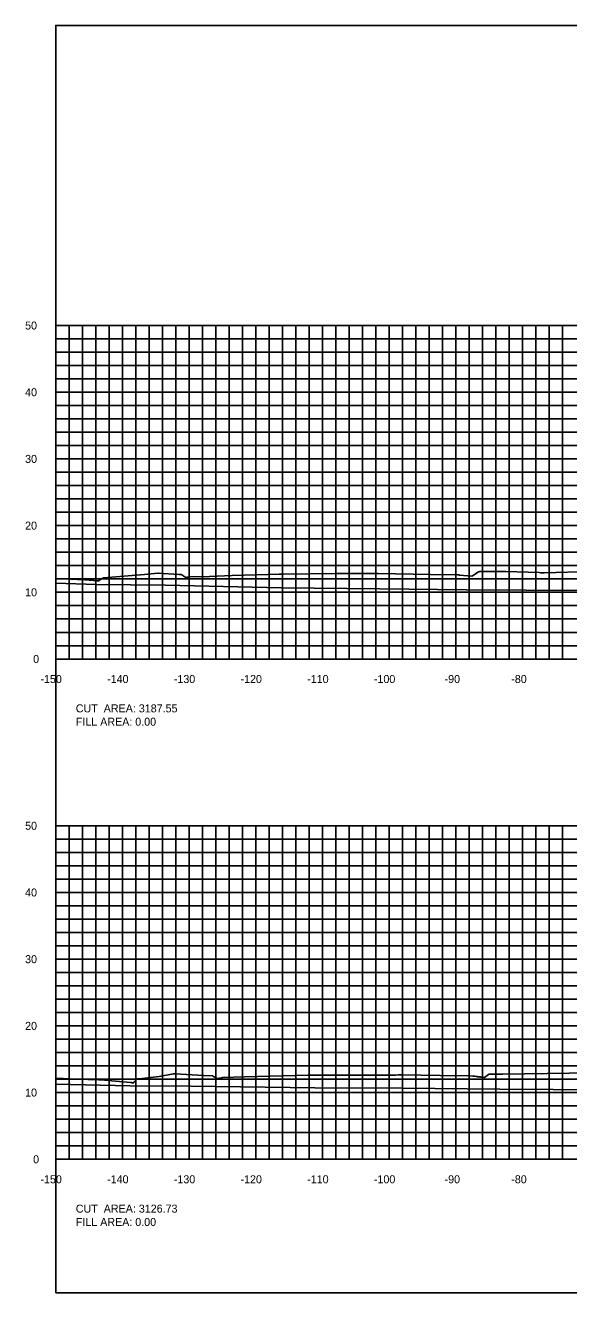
# Model space of a CAD drawing. Extents: x 1800880 to 1818864, y 245271 to 250560.
# Drawn here: x 1811418.3 to 1811499.7, y 250355.3 to 250545.3 of the extents above; entities that cross this region are included whole.
import ezdxf

# ---------------------------------------------------------------- set-up
doc = ezdxf.new("R2010")
doc.units = 0
for name, color, linetype in [('33', 7, 'Continuous'), ('CL-CNST', 7, 'Continuous'), ('DESIGN - DRAINAGE - Bridges', 7, 'Continuous'), ('DRAINAGETXT', 7, 'Continuous'), ('Level 37', 7, 'Continuous'), ('Level 46', 7, 'Continuous'), ('Level 62', 7, 'Continuous')]:
    doc.layers.add(name, color=color, linetype=linetype)

msp = doc.modelspace()

# ---------------------------------------------------------------- linework, layer by layer
at = {"layer": 'CL-CNST'}
for points in [[(1811422.82, 250462.38), (1811427.17, 250462.17), (1811428.49, 250462.08), (1811429.03, 250462.06), (1811429.2, 250462.04), (1811429.89, 250462.45), (1811429.95, 250462.49), (1811436.11, 250462.98), (1811438.14, 250463.18), (1811438.23, 250463.18), (1811441.27, 250462.99), (1811441.68, 250462.98), (1811441.71, 250462.96), (1811442.3, 250462.54), (1811442.34, 250462.55), (1811442.35, 250462.55), (1811442.37, 250462.55), (1811442.4, 250462.55), (1811442.48, 250462.57), (1811442.65, 250462.59), (1811442.84, 250462.62), (1811445.85, 250462.71), (1811449.29, 250462.82), (1811452.93, 250462.94), (1811456.32, 250463.05), (1811456.45, 250463.05), (1811456.99, 250463.05), (1811464.81, 250463.14), (1811466.7, 250463.16), (1811466.85, 250463.16), (1811467.37, 250463.16), (1811467.74, 250463.15), (1811468.02, 250463.15), (1811468.23, 250463.15), (1811470.69, 250463.12), (1811470.88, 250463.14), (1811470.9, 250463.14), (1811470.9, 250463.14), (1811470.93, 250463.14), (1811470.95, 250463.14), (1811470.98, 250463.14), (1811471.01, 250463.14), (1811471.03, 250463.14), (1811471.06, 250463.14), (1811471.08, 250463.14), (1811471.11, 250463.14), (1811471.12, 250463.14), (1811471.14, 250463.14), (1811478.99, 250463.01), (1811483.04, 250462.95), (1811483.07, 250462.95), (1811483.17, 250462.93), (1811483.27, 250462.92), (1811483.36, 250462.91), (1811485.23, 250462.73), (1811485.55, 250462.93), (1811485.91, 250463.2), (1811486.11, 250463.34), (1811486.39, 250463.43), (1811489.31, 250463.43), (1811489.39, 250463.43), (1811490.31, 250463.46), (1811495.29, 250463.27), (1811495.5, 250463.26), (1811495.74, 250463.26), (1811496.06, 250463.26), (1811503.1, 250463.45)], [(1811422.82, 250387.47), (1811426.09, 250387.34), (1811427.64, 250387.29), (1811429.25, 250387.22), (1811430.1, 250387.16), (1811434.04, 250386.81), (1811434.19, 250386.81), (1811434.36, 250386.75), (1811434.71, 250387.02), (1811434.88, 250387.26), (1811435.06, 250387.37), (1811435.08, 250387.37), (1811435.34, 250387.37), (1811438.34, 250387.74), (1811440.48, 250388.11), (1811440.71, 250388.11), (1811444.95, 250387.9), (1811446.31, 250387.84), (1811446.48, 250387.74), (1811447, 250387.43), (1811447.34, 250387.49), (1811447.67, 250387.54), (1811447.84, 250387.57), (1811451.18, 250387.66), (1811460.59, 250387.91), (1811463.69, 250387.91), (1811470.36, 250387.91), (1811472.38, 250387.92), (1811472.43, 250387.92), (1811472.47, 250387.91), (1811472.5, 250387.91), (1811472.53, 250387.91), (1811472.56, 250387.91), (1811472.58, 250387.91), (1811472.59, 250387.91), (1811472.61, 250387.91), (1811472.62, 250387.91), (1811472.63, 250387.91), (1811472.64, 250387.91), (1811472.65, 250387.91), (1811472.66, 250387.91), (1811473.69, 250387.92), (1811473.74, 250387.92), (1811474.16, 250387.97), (1811474.53, 250387.97), (1811474.64, 250387.97), (1811480.48, 250387.89), (1811484.84, 250387.84), (1811484.93, 250387.83), (1811485.36, 250387.79), (1811485.64, 250387.76), (1811485.85, 250387.73), (1811486.01, 250387.72), (1811486.13, 250387.7), (1811486.22, 250387.69), (1811486.3, 250387.68), (1811486.37, 250387.68), (1811486.43, 250387.67), (1811486.47, 250387.66), (1811486.51, 250387.66), (1811486.55, 250387.66), (1811486.58, 250387.65), (1811486.61, 250387.65), (1811486.69, 250387.64), (1811486.71, 250387.64), (1811486.74, 250387.64), (1811486.76, 250387.64), (1811486.78, 250387.64), (1811486.8, 250387.63), (1811487.12, 250387.59), (1811487.7, 250388.02), (1811487.75, 250388.07), (1811487.75, 250388.07), (1811488.9, 250388.07), (1811489.87, 250388.1), (1811506.47, 250388.32)]]:
    msp.add_lwpolyline(points, dxfattribs=at)
at = {"layer": 'DESIGN - DRAINAGE - Bridges'}
for p, q in [((1811422.76, 250500.32), (1811422.82, 250500.32)), ((1811422.82, 250450.32), (1811422.82, 250500.32)), ((1811422.76, 250490.32), (1811422.82, 250490.32)), ((1811422.76, 250480.32), (1811422.82, 250480.32)), ((1811422.76, 250470.32), (1811422.82, 250470.32)), ((1811422.76, 250460.32), (1811422.82, 250460.32)), ((1811422.76, 250450.32), (1811422.82, 250450.32)), ((1811422.82, 250450.32), (1811722.82, 250450.32)), ((1811422.82, 250450.26), (1811422.82, 250450.32)), ((1811432.82, 250450.26), (1811432.82, 250450.32)), ((1811442.82, 250450.26), (1811442.82, 250450.32)), ((1811452.82, 250450.26), (1811452.82, 250450.32)), ((1811462.82, 250450.26), (1811462.82, 250450.32)), ((1811472.82, 250450.26), (1811472.82, 250450.32)), ((1811482.82, 250450.26), (1811482.82, 250450.32)), ((1811492.82, 250450.26), (1811492.82, 250450.32)), ((1811422.76, 250425.32), (1811422.82, 250425.32)), ((1811422.82, 250375.32), (1811422.82, 250425.32)), ((1811422.76, 250415.32), (1811422.82, 250415.32)), ((1811422.76, 250405.32), (1811422.82, 250405.32)), ((1811422.76, 250395.32), (1811422.82, 250395.32)), ((1811422.76, 250385.32), (1811422.82, 250385.32)), ((1811422.76, 250375.32), (1811422.82, 250375.32)), ((1811422.82, 250375.32), (1811722.82, 250375.32)), ((1811422.82, 250375.26), (1811422.82, 250375.32)), ((1811432.82, 250375.26), (1811432.82, 250375.32)), ((1811442.82, 250375.26), (1811442.82, 250375.32)), ((1811452.82, 250375.26), (1811452.82, 250375.32)), ((1811462.82, 250375.26), (1811462.82, 250375.32)), ((1811472.82, 250375.26), (1811472.82, 250375.32)), ((1811482.82, 250375.26), (1811482.82, 250375.32)), ((1811492.82, 250375.26), (1811492.82, 250375.32))]:
    msp.add_line(p, q, dxfattribs=at)
at = {"layer": 'Level 37'}
msp.add_lwpolyline([(1811422.82, 250355.32), (1811722.82, 250355.32), (1811722.82, 250545.32), (1811422.82, 250545.32)], close=True, dxfattribs=at)
at = {"layer": 'Level 46'}
for p, q in [((1811422.82, 250500.32), (1811722.82, 250500.32)), ((1811422.82, 250450.32), (1811422.82, 250500.32)), ((1811424.82, 250450.32), (1811424.82, 250500.32)), ((1811426.82, 250450.32), (1811426.82, 250500.32)), ((1811428.82, 250450.32), (1811428.82, 250500.32)), ((1811430.82, 250450.32), (1811430.82, 250500.32)), ((1811432.82, 250450.32), (1811432.82, 250500.32)), ((1811434.82, 250450.32), (1811434.82, 250500.32)), ((1811436.82, 250450.32), (1811436.82, 250500.32)), ((1811438.82, 250450.32), (1811438.82, 250500.32)), ((1811440.82, 250450.32), (1811440.82, 250500.32)), ((1811442.82, 250450.32), (1811442.82, 250500.32)), ((1811444.82, 250450.32), (1811444.82, 250500.32)), ((1811446.82, 250450.32), (1811446.82, 250500.32)), ((1811448.82, 250450.32), (1811448.82, 250500.32)), ((1811450.82, 250450.32), (1811450.82, 250500.32)), ((1811452.82, 250450.32), (1811452.82, 250500.32)), ((1811454.82, 250450.32), (1811454.82, 250500.32)), ((1811456.82, 250450.32), (1811456.82, 250500.32)), ((1811458.82, 250450.32), (1811458.82, 250500.32)), ((1811460.82, 250450.32), (1811460.82, 250500.32)), ((1811462.82, 250450.32), (1811462.82, 250500.32)), ((1811464.82, 250450.32), (1811464.82, 250500.32)), ((1811466.82, 250450.32), (1811466.82, 250500.32)), ((1811468.82, 250450.32), (1811468.82, 250500.32)), ((1811470.82, 250450.32), (1811470.82, 250500.32)), ((1811472.82, 250450.32), (1811472.82, 250500.32)), ((1811474.82, 250450.32), (1811474.82, 250500.32)), ((1811476.82, 250450.32), (1811476.82, 250500.32)), ((1811478.82, 250450.32), (1811478.82, 250500.32)), ((1811480.82, 250450.32), (1811480.82, 250500.32)), ((1811482.82, 250450.32), (1811482.82, 250500.32)), ((1811484.82, 250450.32), (1811484.82, 250500.32)), ((1811486.82, 250450.32), (1811486.82, 250500.32)), ((1811488.82, 250450.32), (1811488.82, 250500.32)), ((1811490.82, 250450.32), (1811490.82, 250500.32)), ((1811492.82, 250450.32), (1811492.82, 250500.32)), ((1811494.82, 250450.32), (1811494.82, 250500.32)), ((1811496.82, 250450.32), (1811496.82, 250500.32)), ((1811498.82, 250450.32), (1811498.82, 250500.32)), ((1811422.82, 250498.32), (1811722.82, 250498.32)), ((1811422.82, 250496.32), (1811722.82, 250496.32)), ((1811422.82, 250494.32), (1811722.82, 250494.32)), ((1811422.82, 250492.32), (1811722.82, 250492.32)), ((1811422.82, 250490.32), (1811722.82, 250490.32)), ((1811422.82, 250488.32), (1811722.82, 250488.32)), ((1811422.82, 250486.32), (1811722.82, 250486.32)), ((1811422.82, 250484.32), (1811722.82, 250484.32)), ((1811422.82, 250482.32), (1811722.82, 250482.32)), ((1811422.82, 250480.32), (1811722.82, 250480.32)), ((1811422.82, 250478.32), (1811722.82, 250478.32)), ((1811422.82, 250476.32), (1811722.82, 250476.32)), ((1811422.82, 250474.32), (1811722.82, 250474.32)), ((1811422.82, 250472.32), (1811722.82, 250472.32)), ((1811422.82, 250470.32), (1811722.82, 250470.32)), ((1811422.82, 250468.32), (1811722.82, 250468.32)), ((1811422.82, 250466.32), (1811722.82, 250466.32)), ((1811422.82, 250464.32), (1811722.82, 250464.32)), ((1811422.82, 250462.32), (1811722.82, 250462.32)), ((1811422.82, 250460.32), (1811722.82, 250460.32)), ((1811422.82, 250458.32), (1811722.82, 250458.32)), ((1811422.82, 250456.32), (1811722.82, 250456.32)), ((1811422.82, 250454.32), (1811722.82, 250454.32)), ((1811422.82, 250452.32), (1811722.82, 250452.32)), ((1811422.82, 250450.32), (1811722.82, 250450.32)), ((1811422.82, 250425.32), (1811722.82, 250425.32)), ((1811422.82, 250375.32), (1811422.82, 250425.32)), ((1811424.82, 250375.32), (1811424.82, 250425.32)), ((1811426.82, 250375.32), (1811426.82, 250425.32)), ((1811428.82, 250375.32), (1811428.82, 250425.32)), ((1811430.82, 250375.32), (1811430.82, 250425.32)), ((1811432.82, 250375.32), (1811432.82, 250425.32)), ((1811434.82, 250375.32), (1811434.82, 250425.32)), ((1811436.82, 250375.32), (1811436.82, 250425.32)), ((1811438.82, 250375.32), (1811438.82, 250425.32)), ((1811440.82, 250375.32), (1811440.82, 250425.32)), ((1811442.82, 250375.32), (1811442.82, 250425.32)), ((1811444.82, 250375.32), (1811444.82, 250425.32)), ((1811446.82, 250375.32), (1811446.82, 250425.32)), ((1811448.82, 250375.32), (1811448.82, 250425.32)), ((1811450.82, 250375.32), (1811450.82, 250425.32)), ((1811452.82, 250375.32), (1811452.82, 250425.32)), ((1811454.82, 250375.32), (1811454.82, 250425.32)), ((1811456.82, 250375.32), (1811456.82, 250425.32)), ((1811458.82, 250375.32), (1811458.82, 250425.32)), ((1811460.82, 250375.32), (1811460.82, 250425.32)), ((1811462.82, 250375.32), (1811462.82, 250425.32)), ((1811464.82, 250375.32), (1811464.82, 250425.32)), ((1811466.82, 250375.32), (1811466.82, 250425.32)), ((1811468.82, 250375.32), (1811468.82, 250425.32)), ((1811470.82, 250375.32), (1811470.82, 250425.32)), ((1811472.82, 250375.32), (1811472.82, 250425.32)), ((1811474.82, 250375.32), (1811474.82, 250425.32)), ((1811476.82, 250375.32), (1811476.82, 250425.32)), ((1811478.82, 250375.32), (1811478.82, 250425.32)), ((1811480.82, 250375.32), (1811480.82, 250425.32)), ((1811482.82, 250375.32), (1811482.82, 250425.32)), ((1811484.82, 250375.32), (1811484.82, 250425.32)), ((1811486.82, 250375.32), (1811486.82, 250425.32)), ((1811488.82, 250375.32), (1811488.82, 250425.32)), ((1811490.82, 250375.32), (1811490.82, 250425.32)), ((1811492.82, 250375.32), (1811492.82, 250425.32)), ((1811494.82, 250375.32), (1811494.82, 250425.32)), ((1811496.82, 250375.32), (1811496.82, 250425.32)), ((1811498.82, 250375.32), (1811498.82, 250425.32)), ((1811422.82, 250423.32), (1811722.82, 250423.32)), ((1811422.82, 250421.32), (1811722.82, 250421.32)), ((1811422.82, 250419.32), (1811722.82, 250419.32)), ((1811422.82, 250417.32), (1811722.82, 250417.32)), ((1811422.82, 250415.32), (1811722.82, 250415.32)), ((1811422.82, 250413.32), (1811722.82, 250413.32)), ((1811422.82, 250411.32), (1811722.82, 250411.32)), ((1811422.82, 250409.32), (1811722.82, 250409.32)), ((1811422.82, 250407.32), (1811722.82, 250407.32)), ((1811422.82, 250405.32), (1811722.82, 250405.32)), ((1811422.82, 250403.32), (1811722.82, 250403.32)), ((1811422.82, 250401.32), (1811722.82, 250401.32)), ((1811422.82, 250399.32), (1811722.82, 250399.32)), ((1811422.82, 250397.32), (1811722.82, 250397.32)), ((1811422.82, 250395.32), (1811722.82, 250395.32)), ((1811422.82, 250393.32), (1811722.82, 250393.32)), ((1811422.82, 250391.32), (1811722.82, 250391.32)), ((1811422.82, 250389.32), (1811722.82, 250389.32)), ((1811422.82, 250387.32), (1811722.82, 250387.32)), ((1811422.82, 250385.32), (1811722.82, 250385.32)), ((1811422.82, 250383.32), (1811722.82, 250383.32)), ((1811422.82, 250381.32), (1811722.82, 250381.32)), ((1811422.82, 250379.32), (1811722.82, 250379.32)), ((1811422.82, 250377.32), (1811722.82, 250377.32)), ((1811422.82, 250375.32), (1811722.82, 250375.32))]:
    msp.add_line(p, q, dxfattribs=at)
at = {"layer": 'Level 62'}
for points in [[(1811422.82, 250461.7), (1811428.88, 250461.48), (1811439.25, 250461.37), (1811456.64, 250460.98), (1811471.4, 250460.86), (1811484.39, 250460.7), (1811502.22, 250460.58), (1811512.15, 250460.49), (1811532.23, 250460.39), (1811539.9, 250460.33), (1811561.72, 250460.26), (1811567.66, 250460.21), (1811590.85, 250460.17), (1811595.41, 250460.14), (1811619.72, 250460.14), (1811623.17, 250460.11), (1811648.39, 250460.15), (1811650.92, 250460.13), (1811676.92, 250460.22), (1811678.68, 250460.21), (1811705.34, 250460.34), (1811706.43, 250460.34), (1811722.82, 250460.43)], [(1811422.82, 250386.6), (1811433.92, 250386.35), (1811443.08, 250386.28), (1811461.67, 250386.04), (1811474.75, 250385.96), (1811489.43, 250385.82), (1811505.39, 250385.74), (1811517.18, 250385.65), (1811535.36, 250385.59), (1811544.94, 250385.5), (1811564.86, 250385.47), (1811572.69, 250385.42), (1811594.04, 250385.42), (1811600.45, 250385.37), (1811622.97, 250385.41), (1811628.21, 250385.37), (1811651.72, 250385.44), (1811655.96, 250385.43), (1811680.32, 250385.55), (1811683.72, 250385.55), (1811708.8, 250385.69), (1811711.47, 250385.64), (1811722.82, 250385.71)]]:
    msp.add_lwpolyline(points, dxfattribs=at)

# ---------------------------------------------------------------- texts
for s, p in [('-150', (1811420.52, 250446.72)), ('-140', (1811430.52, 250446.72)), ('-130', (1811440.52, 250446.72)), ('-120', (1811450.52, 250446.72)), ('-110', (1811460.52, 250446.72)), ('-100', (1811470.52, 250446.72)), ('-90', (1811481.12, 250446.72)), ('-80', (1811491.12, 250446.72)), ('-150', (1811420.52, 250371.72)), ('-140', (1811430.52, 250371.72)), ('-130', (1811440.52, 250371.72)), ('-120', (1811450.52, 250371.72)), ('-110', (1811460.52, 250371.72)), ('-100', (1811470.52, 250371.72)), ('-90', (1811481.12, 250371.72)), ('-80', (1811491.12, 250371.72))]:
    msp.add_text(s, height=1.2).set_placement(p)
at = {"layer": '33'}
for s, p in [('50', (1811418.22, 250499.72)), ('40', (1811418.22, 250489.72)), ('30', (1811418.22, 250479.72)), ('20', (1811418.22, 250469.72)), ('10', (1811418.22, 250459.72)), ('0', (1811419.42, 250449.72)), ('50', (1811418.22, 250424.72)), ('40', (1811418.22, 250414.72)), ('30', (1811418.22, 250404.72)), ('20', (1811418.22, 250394.72)), ('10', (1811418.22, 250384.72)), ('0', (1811419.42, 250374.72))]:
    msp.add_text(s, height=1.2, dxfattribs=at).set_placement(p)
at = {"layer": 'DESIGN - DRAINAGE - Bridges'}
for p in [(1811422.82, 250450.32), (1811422.82, 250375.32)]:
    msp.add_text('-', height=0.0001, dxfattribs=at).set_placement(p)
at = {"layer": 'DRAINAGETXT'}
for s, p in [('CUT  AREA: 3187.55', (1811425.82, 250442.32)), ('FILL AREA: 0.00', (1811425.82, 250440.32)), ('CUT  AREA: 3126.73', (1811425.82, 250367.32)), ('FILL AREA: 0.00', (1811425.82, 250365.32))]:
    msp.add_text(s, height=1.2, dxfattribs=at).set_placement(p)

doc.saveas('drawing.dxf')
